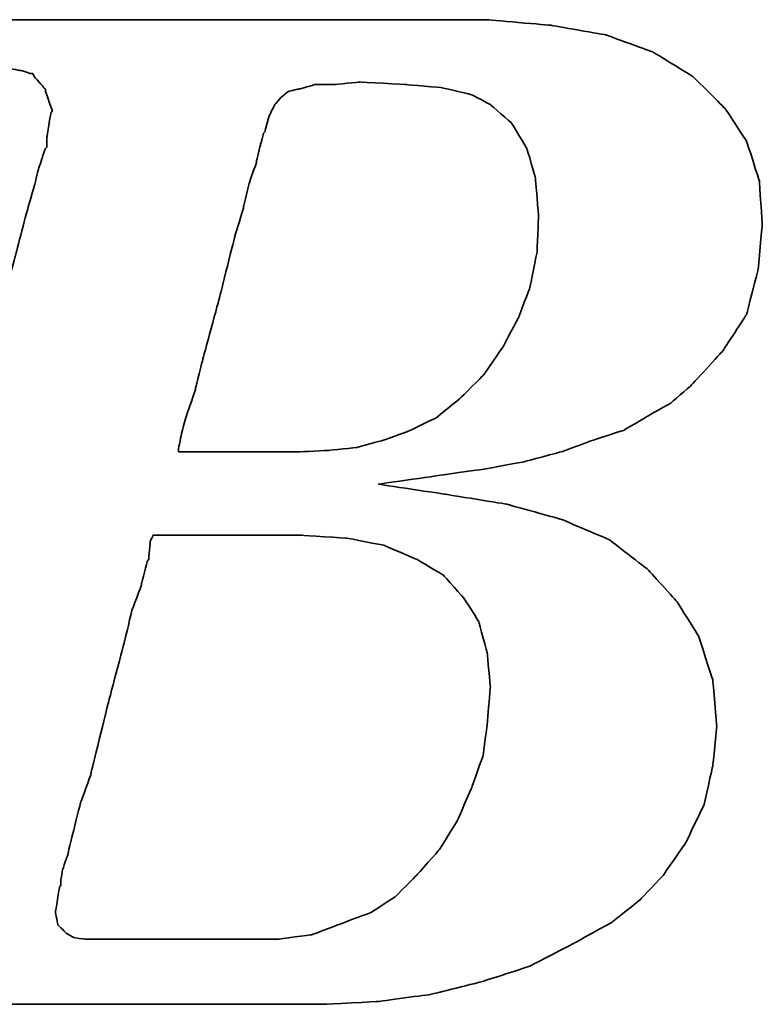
# Model space of a CAD drawing. Header units: millimetres. Extents: x -1108 to 3135, y -1596 to 860.
# Tile 575 of 649: x 932.71 to 936.23, y -218.23 to -213.56. Entities that reach past the tile are written whole.
import ezdxf

# ---------------------------------------------------------------- set-up
doc = ezdxf.new("R2010")
doc.units = ezdxf.units.MM
doc.layers.add('DIM', color=4, linetype='CONTINUOUS')
doc.layers.add('layer 1', color=7, linetype='CONTINUOUS')

# ---------------------------------------------------------------- blocks, each defined once
blk = doc.blocks.new('TBI MOTION logo(完整正式版)')
at = {"layer": 'layer 1', "color": 22, "lineweight": 35}
for points, knots in [([(-64.65375, -6.86375), (-64.65375, -6.86375), (-64.84375, -7.29625), (-64.84375, -7.29625), (-64.84375, -7.29625), (-64.84375, -7.29625), (-64.86875, -7.34375), (-64.86875, -7.34375), (-64.86875, -7.34375), (-64.86875, -7.34375), (-64.86875, -7.36875), (-64.86875, -7.36875), (-64.86875, -7.36875), (-64.86875, -7.36875), (-65.15375, -7.65375), (-65.15375, -7.65375), (-65.15375, -7.65375), (-65.15375, -7.65375), (-65.17875, -7.65375), (-65.17875, -7.65375), (-65.17875, -7.65375), (-65.17875, -7.65375), (-65.20375, -7.67875), (-65.20375, -7.67875), (-65.20375, -7.67875), (-65.20375, -7.67875), (-65.58875, -7.87125), (-65.58875, -7.87125), (-65.58875, -7.87125), (-65.58875, -7.87125), (-65.63375, -7.87125), (-65.63375, -7.87125), (-65.63375, -7.87125), (-65.63375, -7.87125), (-65.65875, -7.89375), (-65.65875, -7.89375), (-65.65875, -7.89375), (-65.65875, -7.89375), (-66.09375, -7.94375), (-66.09375, -7.94375), (-66.09375, -7.94375), (-66.09375, -7.94375), (-66.11375, -7.94375), (-66.11375, -7.94375), (-66.11375, -7.94375), (-66.11375, -7.94375), (-66.16375, -7.94375), (-66.16375, -7.94375), (-66.16375, -7.94375), (-66.16375, -7.94375), (-66.30875, -7.94375), (-66.30875, -7.94375), (-66.30875, -7.94375), (-66.30875, -7.94375), (-66.69375, -7.94375), (-66.69375, -7.94375), (-66.69375, -7.94375), (-66.69375, -7.94375), (-67.07375, -7.94375), (-67.07375, -7.94375), (-67.07375, -7.94375), (-67.07375, -7.94375), (-67.12375, -7.94375), (-67.12375, -7.94375), (-67.12375, -7.94375), (-67.12375, -7.94375), (-67.12375, -7.96625), (-67.12375, -7.96625), (-67.12375, -7.96625), (-67.12375, -7.96625), (-67.14875, -7.99125), (-67.14875, -7.99125), (-67.14875, -7.99125), (-67.14875, -7.99125), (-67.24375, -8.34875), (-67.24375, -8.34875), (-67.24375, -8.34875), (-67.24375, -8.34875), (-67.31375, -8.68625), (-67.31375, -8.68625), (-67.31375, -8.68625), (-67.31375, -8.68625), (-67.26875, -8.68625), (-67.26875, -8.68625), (-67.26875, -8.68625), (-67.26875, -8.68625), (-67.07375, -8.68625), (-67.07375, -8.68625), (-67.07375, -8.68625), (-67.07375, -8.68625), (-66.54875, -8.68625), (-66.54875, -8.68625), (-66.54875, -8.68625), (-66.54875, -8.68625), (-65.82625, -8.68625), (-65.82625, -8.68625), (-65.82625, -8.68625), (-65.82625, -8.68625), (-65.01375, -8.68625), (-65.01375, -8.68625), (-65.01375, -8.68625), (-65.01375, -8.68625), (-64.05375, -8.68625), (-64.05375, -8.68625), (-64.05375, -8.68625), (-64.05375, -8.68625), (-62.08375, -8.68625), (-62.08375, -8.68625), (-62.08375, -8.68625), (-62.08375, -8.68625), (-60.06875, -8.68625), (-60.06875, -8.68625), (-60.06875, -8.68625), (-60.06875, -8.68625), (-59.10875, -8.68625), (-59.10875, -8.68625), (-59.10875, -8.68625), (-59.10875, -8.68625), (-58.29375, -8.68625), (-58.29375, -8.68625), (-58.29375, -8.68625), (-58.29375, -8.68625), (-57.57375, -8.68625), (-57.57375, -8.68625), (-57.57375, -8.68625), (-57.57375, -8.68625), (-57.04875, -8.68625), (-57.04875, -8.68625), (-57.04875, -8.68625), (-57.04875, -8.68625), (-56.85375, -8.68625), (-56.85375, -8.68625), (-56.85375, -8.68625), (-56.85375, -8.68625), (-56.70875, -8.68625), (-56.70875, -8.68625), (-56.70875, -8.68625), (-56.70875, -8.68625), (-56.61375, -8.68625), (-56.61375, -8.68625), (-56.61375, -8.68625), (-56.61375, -8.68625), (-56.56875, -8.68625), (-56.56875, -8.68625), (-56.56875, -8.68625), (-56.56875, -8.68625), (-55.65375, -8.63875), (-55.65375, -8.63875), (-55.65375, -8.63875), (-55.65375, -8.63875), (-54.76875, -8.51875), (-54.76875, -8.51875), (-54.76875, -8.51875), (-54.76875, -8.51875), (-53.90375, -8.30375), (-53.90375, -8.30375), (-53.90375, -8.30375), (-53.90375, -8.30375), (-53.08875, -8.03875), (-53.08875, -8.03875), (-53.08875, -8.03875), (-53.08875, -8.03875), (-52.34375, -7.65375), (-52.34375, -7.65375), (-52.34375, -7.65375), (-52.34375, -7.65375), (-51.69875, -7.29625), (-51.69875, -7.29625), (-51.69875, -7.29625), (-51.69875, -7.29625), (-51.21875, -6.91125), (-51.21875, -6.91125), (-51.21875, -6.91125), (-51.21875, -6.91125), (-50.83375, -6.50375), (-50.83375, -6.50375), (-50.83375, -6.50375), (-50.83375, -6.50375), (-50.44875, -5.94875), (-50.44875, -5.94875), (-50.44875, -5.94875), (-50.44875, -5.94875), (-50.13875, -5.30375), (-50.13875, -5.30375), (-50.13875, -5.30375), (-50.13875, -5.30375), (-49.99375, -4.65375), (-49.99375, -4.65375), (-49.99375, -4.65375), (-49.99375, -4.65375), (-49.92375, -3.98375), (-49.92375, -3.98375), (-49.92375, -3.98375), (-49.92375, -3.98375), (-49.99375, -3.19374), (-49.99375, -3.19374), (-49.99375, -3.19374), (-49.99375, -3.19374), (-50.23374, -2.44874), (-50.23374, -2.44874), (-50.23374, -2.44874), (-50.23374, -2.44874), (-50.59375, -1.87374), (-50.59375, -1.87374), (-50.59375, -1.87374), (-50.59375, -1.87374), (-51.09875, -1.31874), (-51.09875, -1.31874), (-51.09875, -1.31874), (-51.09875, -1.31874), (-51.74375, -0.81875), (-51.74375, -0.81875), (-51.74375, -0.81875), (-51.74375, -0.81875), (-52.53875, -0.48125), (-52.53875, -0.48125), (-52.53875, -0.48125), (-52.53875, -0.48125), (-53.47375, -0.21875), (-53.47375, -0.21875), (-53.47375, -0.21875), (-53.47375, -0.21875), (-54.52875, -0.04874), (-54.52875, -0.04874), (-54.52875, -0.04874), (-54.52875, -0.04874), (-55.65375, 0.12125), (-55.65375, 0.12125), (-55.65375, 0.12125), (-55.65375, 0.12125), (-54.50375, 0.28624), (-54.50375, 0.28624), (-54.50375, 0.28624), (-54.50375, 0.28624), (-53.83375, 0.38124), (-53.83375, 0.38124), (-53.83375, 0.38124), (-53.83375, 0.38124), (-53.18375, 0.50125), (-53.18375, 0.50125), (-53.18375, 0.50125), (-53.18375, 0.50125), (-52.55875, 0.66874), (-52.55875, 0.66874), (-52.55875, 0.66874), (-52.55875, 0.66874), (-52.03375, 0.86124), (-52.03375, 0.86124), (-52.03375, 0.86124), (-52.03375, 0.86124), (-51.50374, 1.03124), (-51.50374, 1.03124), (-51.50374, 1.03124), (-51.50374, 1.03124), (-51.09875, 1.27125), (-51.09875, 1.27125), (-51.09875, 1.27125), (-51.09875, 1.27125), (-50.71375, 1.48624), (-50.71375, 1.48624), (-50.71375, 1.48624), (-50.71375, 1.48624), (-50.37625, 1.77625), (-50.37625, 1.77625), (-50.37625, 1.77625), (-50.37625, 1.77625), (-49.82375, 2.37625), (-49.82375, 2.37625), (-49.82375, 2.37625), (-49.82375, 2.37625), (-49.41875, 2.99625), (-49.41875, 2.99625), (-49.41875, 2.99625), (-49.41875, 2.99625), (-49.22375, 3.76625), (-49.22375, 3.76625), (-49.22375, 3.76625), (-49.22375, 3.76625), (-49.15375, 4.50874), (-49.15375, 4.50874), (-49.15375, 4.50874), (-49.15375, 4.50874), (-49.20375, 5.25125), (-49.20375, 5.25125), (-49.20375, 5.25125), (-49.20375, 5.25125), (-49.41875, 5.92625), (-49.41875, 5.92625), (-49.41875, 5.92625), (-49.41875, 5.92625), (-49.77875, 6.47625), (-49.77875, 6.47625), (-49.77875, 6.47625), (-49.77875, 6.47625), (-50.33125, 7.02624), (-50.33125, 7.02624), (-50.33125, 7.02624), (-50.33125, 7.02624), (-51.00125, 7.43625), (-51.00125, 7.43625), (-51.00125, 7.43625), (-51.00125, 7.43625), (-51.79375, 7.72625), (-51.79375, 7.72625), (-51.79375, 7.72625), (-51.79375, 7.72625), (-52.72875, 7.89124), (-52.72875, 7.89124), (-52.72875, 7.89124), (-52.72875, 7.89124), (-53.83375, 7.98625), (-53.83375, 7.98625), (-53.83375, 7.98625), (-53.83375, 7.98625), (-53.92875, 7.98625), (-53.92875, 7.98625), (-53.92875, 7.98625), (-53.92875, 7.98625), (-54.26375, 7.98625), (-54.26375, 7.98625), (-54.26375, 7.98625), (-54.26375, 7.98625), (-54.74375, 7.98625), (-54.74375, 7.98625), (-54.74375, 7.98625), (-54.74375, 7.98625), (-55.36875, 7.98625), (-55.36875, 7.98625), (-55.36875, 7.98625), (-55.36875, 7.98625), (-56.13375, 7.98625), (-56.13375, 7.98625), (-56.13375, 7.98625), (-56.13375, 7.98625), (-56.94875, 7.98625), (-56.94875, 7.98625), (-56.94875, 7.98625), (-56.94875, 7.98625), (-58.77625, 7.98625), (-58.77625, 7.98625), (-58.77625, 7.98625), (-58.77625, 7.98625), (-60.59875, 7.98625), (-60.59875, 7.98625), (-60.59875, 7.98625), (-60.59875, 7.98625), (-61.41375, 7.98625), (-61.41375, 7.98625), (-61.41375, 7.98625), (-61.41375, 7.98625), (-62.17875, 7.98625), (-62.17875, 7.98625), (-62.17875, 7.98625), (-62.17875, 7.98625), (-62.80375, 7.98625), (-62.80375, 7.98625), (-62.80375, 7.98625), (-62.80375, 7.98625), (-63.30625, 7.98625), (-63.30625, 7.98625), (-63.30625, 7.98625), (-63.30625, 7.98625), (-63.57375, 7.98625), (-63.57375, 7.98625), (-63.57375, 7.98625), (-63.57375, 7.98625), (-63.57375, 7.96375), (-63.57375, 7.96375), (-63.57375, 7.96375), (-63.57375, 7.96375), (-63.59875, 7.94125), (-63.59875, 7.94125), (-63.59875, 7.94125), (-63.59875, 7.94125), (-63.69375, 7.55625), (-63.69375, 7.55625), (-63.69375, 7.55625), (-63.69375, 7.55625), (-63.76375, 7.24624), (-63.76375, 7.24624), (-63.76375, 7.24624), (-63.76375, 7.24624), (-63.23875, 7.24624), (-63.23875, 7.24624), (-63.23875, 7.24624), (-63.23875, 7.24624), (-62.75875, 7.24624), (-62.75875, 7.24624), (-62.75875, 7.24624), (-62.75875, 7.24624), (-62.61125, 7.24624), (-62.61125, 7.24624), (-62.61125, 7.24624), (-62.61125, 7.24624), (-62.56625, 7.24624), (-62.56625, 7.24624), (-62.56625, 7.24624), (-62.56625, 7.24624), (-62.22875, 7.24624), (-62.22875, 7.24624), (-62.22875, 7.24624), (-62.22875, 7.24624), (-62.20375, 7.24624), (-62.20375, 7.24624), (-62.20375, 7.24624), (-62.20375, 7.24624), (-62.17875, 7.21875), (-62.17875, 7.21875), (-62.17875, 7.21875), (-62.17875, 7.21875), (-61.96375, 7.17125), (-61.96375, 7.17125), (-61.96375, 7.17125), (-61.96375, 7.17125), (-61.72375, 7.12624), (-61.72375, 7.12624), (-61.72375, 7.12624), (-61.72375, 7.12624), (-61.70375, 7.12624), (-61.70375, 7.12624), (-61.70375, 7.12624), (-61.70375, 7.12624), (-61.55875, 7.07624), (-61.55875, 7.07624), (-61.55875, 7.07624), (-61.55875, 7.07624), (-61.50875, 7.07624), (-61.50875, 7.07624), (-61.50875, 7.07624), (-61.50875, 7.07624), (-61.48375, 7.02624), (-61.48375, 7.02624), (-61.48375, 7.02624), (-61.48375, 7.02624), (-61.31875, 6.83375), (-61.31875, 6.83375), (-61.31875, 6.83375), (-61.31875, 6.83375), (-61.29375, 6.81125), (-61.29375, 6.81125), (-61.29375, 6.81125), (-61.29375, 6.81125), (-61.29375, 6.78625), (-61.29375, 6.78625), (-61.29375, 6.78625), (-61.29375, 6.78625), (-61.19875, 6.50124), (-61.19875, 6.50124), (-61.19875, 6.50124), (-61.19875, 6.50124), (-61.17375, 6.45124), (-61.17375, 6.45124), (-61.17375, 6.45124), (-61.17375, 6.45124), (-61.19875, 6.40625), (-61.19875, 6.40625), (-61.19875, 6.40625), (-61.19875, 6.40625), (-61.26875, 5.99624), (-61.26875, 5.99624), (-61.26875, 5.99624), (-61.26875, 5.99624), (-61.26875, 5.85125), (-61.26875, 5.85125), (-61.26875, 5.85125), (-61.26875, 5.85125), (-61.26875, 5.82625), (-61.26875, 5.82625), (-61.26875, 5.82625), (-61.26875, 5.82625), (-61.29375, 5.80625), (-61.29375, 5.80625), (-61.29375, 5.80625), (-61.29375, 5.80625), (-61.34125, 5.66125), (-61.34125, 5.66125), (-61.34125, 5.66125), (-61.34125, 5.66125), (-61.41375, 5.44625), (-61.41375, 5.44625), (-61.41375, 5.44625), (-61.41375, 5.44625), (-61.48375, 5.15625), (-61.48375, 5.15625), (-61.48375, 5.15625), (-61.48375, 5.15625), (-61.58375, 4.82124), (-61.58375, 4.82124), (-61.58375, 4.82124), (-61.58375, 4.82124), (-61.79875, 4.00375), (-61.79875, 4.00375), (-61.79875, 4.00375), (-61.79875, 4.00375), (-62.05875, 2.99625), (-62.05875, 2.99625), (-62.05875, 2.99625), (-62.05875, 2.99625), (-62.34875, 1.91625), (-62.34875, 1.91625), (-62.34875, 1.91625), (-62.34875, 1.91625), (-62.97375, -0.41124), (-62.97375, -0.41124), (-62.97375, -0.41124), (-62.97375, -0.41124), (-63.59875, -2.75875), (-63.59875, -2.75875), (-63.59875, -2.75875), (-63.59875, -2.75875), (-63.88375, -3.86374), (-63.88375, -3.86374), (-63.88375, -3.86374), (-63.88375, -3.86374), (-64.14875, -4.82374), (-64.14875, -4.82374), (-64.14875, -4.82374), (-64.14875, -4.82374), (-64.36375, -5.64125), (-64.36375, -5.64125), (-64.36375, -5.64125), (-64.36375, -5.64125), (-64.43625, -5.97625), (-64.43625, -5.97625), (-64.43625, -5.97625), (-64.43625, -5.97625), (-64.50875, -6.28625), (-64.50875, -6.28625), (-64.50875, -6.28625), (-64.50875, -6.28625), (-64.50875, -6.30875), (-64.50875, -6.30875), (-64.50875, -6.30875), (-64.50875, -6.30875), (-64.57875, -6.50375), (-64.57875, -6.50375), (-64.57875, -6.50375), (-64.57875, -6.50375), (-64.62875, -6.69625), (-64.62875, -6.69625), (-64.62875, -6.69625), (-64.62875, -6.69625), (-64.62875, -6.76875), (-64.62875, -6.76875), (-64.62875, -6.76875), (-64.62875, -6.76875), (-64.62875, -6.81375), (-64.62875, -6.81375), (-64.62875, -6.81375), (-64.62875, -6.81375), (-64.62875, -6.83875), (-64.62875, -6.83875), (-64.62875, -6.83875), (-64.62875, -6.83875), (-64.65375, -6.86375), (-64.65375, -6.86375)], [0, 0, 0, 0, 0.00719424, 0.00719424, 0.00719424, 0.00719425, 0.01438849, 0.01438849, 0.01438849, 0.0143885, 0.02158273, 0.02158273, 0.02158273, 0.02158274, 0.02877698, 0.02877698, 0.02877698, 0.02877699, 0.03597122, 0.03597122, 0.03597122, 0.03597123, 0.04316547, 0.04316547, 0.04316547, 0.04316548, 0.05035971, 0.05035971, 0.05035971, 0.05035972, 0.05755396, 0.05755396, 0.05755396, 0.05755397, 0.0647482, 0.0647482, 0.0647482, 0.06474821, 0.07194245, 0.07194245, 0.07194245, 0.07194246, 0.07913669, 0.07913669, 0.07913669, 0.0791367, 0.08633094, 0.08633094, 0.08633094, 0.08633095, 0.09352518, 0.09352518, 0.09352518, 0.09352519, 0.10071942, 0.10071942, 0.10071942, 0.10071943, 0.10791367, 0.10791367, 0.10791367, 0.10791368, 0.11510791, 0.11510791, 0.11510791, 0.11510792, 0.12230216, 0.12230216, 0.12230216, 0.12230217, 0.1294964, 0.1294964, 0.1294964, 0.12949641, 0.13669065, 0.13669065, 0.13669065, 0.13669066, 0.14388489, 0.14388489, 0.14388489, 0.1438849, 0.15107914, 0.15107914, 0.15107914, 0.15107915, 0.15827338, 0.15827338, 0.15827338, 0.15827339, 0.16546763, 0.16546763, 0.16546763, 0.16546764, 0.17266187, 0.17266187, 0.17266187, 0.17266188, 0.17985612, 0.17985612, 0.17985612, 0.17985613, 0.18705036, 0.18705036, 0.18705036, 0.18705037, 0.1942446, 0.1942446, 0.1942446, 0.19424461, 0.20143885, 0.20143885, 0.20143885, 0.20143886, 0.20863309, 0.20863309, 0.20863309, 0.2086331, 0.21582734, 0.21582734, 0.21582734, 0.21582735, 0.22302158, 0.22302158, 0.22302158, 0.22302159, 0.23021583, 0.23021583, 0.23021583, 0.23021584, 0.23741007, 0.23741007, 0.23741007, 0.23741008, 0.24460432, 0.24460432, 0.24460432, 0.24460433, 0.25179856, 0.25179856, 0.25179856, 0.25179857, 0.25899281, 0.25899281, 0.25899281, 0.25899282, 0.26618705, 0.26618705, 0.26618705, 0.26618706, 0.27338129, 0.27338129, 0.27338129, 0.2733813, 0.28057554, 0.28057554, 0.28057554, 0.28057555, 0.28776978, 0.28776978, 0.28776978, 0.28776979, 0.29496403, 0.29496403, 0.29496403, 0.29496404, 0.30215827, 0.30215827, 0.30215827, 0.30215828, 0.30935252, 0.30935252, 0.30935252, 0.30935253, 0.31654676, 0.31654676, 0.31654676, 0.31654677, 0.32374101, 0.32374101, 0.32374101, 0.32374102, 0.33093525, 0.33093525, 0.33093525, 0.33093526, 0.3381295, 0.3381295, 0.3381295, 0.33812951, 0.34532374, 0.34532374, 0.34532374, 0.34532375, 0.35251799, 0.35251799, 0.35251799, 0.352518, 0.35971223, 0.35971223, 0.35971223, 0.35971224, 0.36690647, 0.36690647, 0.36690647, 0.36690648, 0.37410072, 0.37410072, 0.37410072, 0.37410073, 0.38129496, 0.38129496, 0.38129496, 0.38129497, 0.38848921, 0.38848921, 0.38848921, 0.38848922, 0.39568345, 0.39568345, 0.39568345, 0.39568346, 0.4028777, 0.4028777, 0.4028777, 0.40287771, 0.41007194, 0.41007194, 0.41007194, 0.41007195, 0.41726619, 0.41726619, 0.41726619, 0.4172662, 0.42446043, 0.42446043, 0.42446043, 0.42446044, 0.43165468, 0.43165468, 0.43165468, 0.43165469, 0.43884892, 0.43884892, 0.43884892, 0.43884893, 0.44604317, 0.44604317, 0.44604317, 0.44604318, 0.45323741, 0.45323741, 0.45323741, 0.45323742, 0.46043165, 0.46043165, 0.46043165, 0.46043166, 0.4676259, 0.4676259, 0.4676259, 0.46762591, 0.47482014, 0.47482014, 0.47482014, 0.47482015, 0.48201439, 0.48201439, 0.48201439, 0.4820144, 0.48920863, 0.48920863, 0.48920863, 0.48920864, 0.49640288, 0.49640288, 0.49640288, 0.49640289, 0.50359712, 0.50359712, 0.50359712, 0.50359713, 0.51079137, 0.51079137, 0.51079137, 0.51079138, 0.51798561, 0.51798561, 0.51798561, 0.51798562, 0.52517986, 0.52517986, 0.52517986, 0.52517987, 0.5323741, 0.5323741, 0.5323741, 0.53237411, 0.53956835, 0.53956835, 0.53956835, 0.53956836, 0.54676259, 0.54676259, 0.54676259, 0.5467626, 0.55395683, 0.55395683, 0.55395683, 0.55395684, 0.56115108, 0.56115108, 0.56115108, 0.56115109, 0.56834532, 0.56834532, 0.56834532, 0.56834533, 0.57553957, 0.57553957, 0.57553957, 0.57553958, 0.58273381, 0.58273381, 0.58273381, 0.58273382, 0.58992806, 0.58992806, 0.58992806, 0.58992807, 0.5971223, 0.5971223, 0.5971223, 0.59712231, 0.60431655, 0.60431655, 0.60431655, 0.60431656, 0.61151079, 0.61151079, 0.61151079, 0.6115108, 0.61870504, 0.61870504, 0.61870504, 0.61870505, 0.62589928, 0.62589928, 0.62589928, 0.62589929, 0.63309353, 0.63309353, 0.63309353, 0.63309354, 0.64028777, 0.64028777, 0.64028777, 0.64028778, 0.64748201, 0.64748201, 0.64748201, 0.64748202, 0.65467626, 0.65467626, 0.65467626, 0.65467627, 0.6618705, 0.6618705, 0.6618705, 0.66187051, 0.66906475, 0.66906475, 0.66906475, 0.66906476, 0.67625899, 0.67625899, 0.67625899, 0.676259, 0.68345324, 0.68345324, 0.68345324, 0.68345325, 0.69064748, 0.69064748, 0.69064748, 0.69064749, 0.69784173, 0.69784173, 0.69784173, 0.69784174, 0.70503597, 0.70503597, 0.70503597, 0.70503598, 0.71223022, 0.71223022, 0.71223022, 0.71223023, 0.71942446, 0.71942446, 0.71942446, 0.71942447, 0.72661871, 0.72661871, 0.72661871, 0.72661872, 0.73381295, 0.73381295, 0.73381295, 0.73381296, 0.74100719, 0.74100719, 0.74100719, 0.7410072, 0.74820144, 0.74820144, 0.74820144, 0.74820145, 0.75539568, 0.75539568, 0.75539568, 0.75539569, 0.76258993, 0.76258993, 0.76258993, 0.76258994, 0.76978417, 0.76978417, 0.76978417, 0.76978418, 0.77697842, 0.77697842, 0.77697842, 0.77697843, 0.78417266, 0.78417266, 0.78417266, 0.78417267, 0.79136691, 0.79136691, 0.79136691, 0.79136692, 0.79856115, 0.79856115, 0.79856115, 0.79856116, 0.8057554, 0.8057554, 0.8057554, 0.80575541, 0.81294964, 0.81294964, 0.81294964, 0.81294965, 0.82014388, 0.82014388, 0.82014388, 0.82014389, 0.82733813, 0.82733813, 0.82733813, 0.82733814, 0.83453237, 0.83453237, 0.83453237, 0.83453238, 0.84172662, 0.84172662, 0.84172662, 0.84172663, 0.84892086, 0.84892086, 0.84892086, 0.84892087, 0.85611511, 0.85611511, 0.85611511, 0.85611512, 0.86330935, 0.86330935, 0.86330935, 0.86330936, 0.8705036, 0.8705036, 0.8705036, 0.87050361, 0.87769784, 0.87769784, 0.87769784, 0.87769785, 0.88489209, 0.88489209, 0.88489209, 0.8848921, 0.89208633, 0.89208633, 0.89208633, 0.89208634, 0.89928058, 0.89928058, 0.89928058, 0.89928059, 0.90647482, 0.90647482, 0.90647482, 0.90647483, 0.91366906, 0.91366906, 0.91366906, 0.91366907, 0.92086331, 0.92086331, 0.92086331, 0.92086332, 0.92805755, 0.92805755, 0.92805755, 0.92805756, 0.9352518, 0.9352518, 0.9352518, 0.93525181, 0.94244604, 0.94244604, 0.94244604, 0.94244605, 0.94964029, 0.94964029, 0.94964029, 0.9496403, 0.95683453, 0.95683453, 0.95683453, 0.95683454, 0.96402878, 0.96402878, 0.96402878, 0.96402879, 0.97122302, 0.97122302, 0.97122302, 0.97122303, 0.97841727, 0.97841727, 0.97841727, 0.97841728, 0.98561151, 0.98561151, 0.98561151, 0.98561152, 0.99280576, 0.99280576, 0.99280576, 0.99280577, 1, 1, 1, 1]), ([(-57.50375, 6.35625), (-57.50375, 6.35625), (-57.57375, 6.11625), (-57.57375, 6.11625), (-57.57375, 6.11625), (-57.57375, 6.11625), (-57.57375, 6.09125), (-57.57375, 6.09125), (-57.57375, 6.09125), (-57.57375, 6.09125), (-57.59875, 6.06625), (-57.59875, 6.06625), (-57.59875, 6.06625), (-57.59875, 6.06625), (-57.64875, 5.87625), (-57.64875, 5.87625), (-57.64875, 5.87625), (-57.64875, 5.87625), (-57.71875, 5.58875), (-57.71875, 5.58875), (-57.71875, 5.58875), (-57.71875, 5.58875), (-57.71875, 5.56625), (-57.71875, 5.56625), (-57.71875, 5.56625), (-57.71875, 5.56625), (-57.83875, 5.23125), (-57.83875, 5.23125), (-57.83875, 5.23125), (-57.83875, 5.23125), (-57.93625, 4.82124), (-57.93625, 4.82124), (-57.93625, 4.82124), (-57.93625, 4.82124), (-57.93625, 4.79624), (-57.93625, 4.79624), (-57.93625, 4.79624), (-57.93625, 4.79624), (-58.07875, 4.34125), (-58.07875, 4.34125), (-58.07875, 4.34125), (-58.07875, 4.34125), (-58.34375, 3.28625), (-58.34375, 3.28625), (-58.34375, 3.28625), (-58.34375, 3.28625), (-58.62875, 2.23124), (-58.62875, 2.23124), (-58.62875, 2.23124), (-58.62875, 2.23124), (-58.74875, 1.75125), (-58.74875, 1.75125), (-58.74875, 1.75125), (-58.74875, 1.75125), (-58.74875, 1.72625), (-58.74875, 1.72625), (-58.74875, 1.72625), (-58.74875, 1.72625), (-58.89375, 1.31625), (-58.89375, 1.31625), (-58.89375, 1.31625), (-58.89375, 1.31625), (-58.98875, 0.98124), (-58.98875, 0.98124), (-58.98875, 0.98124), (-58.98875, 0.98124), (-59.03875, 0.71625), (-59.03875, 0.71625), (-59.03875, 0.71625), (-59.03875, 0.71625), (-59.03875, 0.66874), (-59.03875, 0.66874), (-59.03875, 0.66874), (-59.03875, 0.66874), (-58.91875, 0.66874), (-58.91875, 0.66874), (-58.91875, 0.66874), (-58.91875, 0.66874), (-58.53375, 0.66874), (-58.53375, 0.66874), (-58.53375, 0.66874), (-58.53375, 0.66874), (-58.10375, 0.66874), (-58.10375, 0.66874), (-58.10375, 0.66874), (-58.10375, 0.66874), (-57.66875, 0.66874), (-57.66875, 0.66874), (-57.66875, 0.66874), (-57.66875, 0.66874), (-57.33375, 0.66874), (-57.33375, 0.66874), (-57.33375, 0.66874), (-57.33375, 0.66874), (-57.09375, 0.66874), (-57.09375, 0.66874), (-57.09375, 0.66874), (-57.09375, 0.66874), (-56.99875, 0.66874), (-56.99875, 0.66874), (-56.99875, 0.66874), (-56.99875, 0.66874), (-56.49375, 0.69374), (-56.49375, 0.69374), (-56.49375, 0.69374), (-56.49375, 0.69374), (-56.01375, 0.74374), (-56.01375, 0.74374), (-56.01375, 0.74374), (-56.01375, 0.74374), (-55.58375, 0.86124), (-55.58375, 0.86124), (-55.58375, 0.86124), (-55.58375, 0.86124), (-55.17375, 1.00624), (-55.17375, 1.00624), (-55.17375, 1.00624), (-55.17375, 1.00624), (-54.67375, 1.24625), (-54.67375, 1.24625), (-54.67375, 1.24625), (-54.67375, 1.24625), (-54.26375, 1.58124), (-54.26375, 1.58124), (-54.26375, 1.58124), (-54.26375, 1.58124), (-53.87875, 1.96374), (-53.87875, 1.96374), (-53.87875, 1.96374), (-53.87875, 1.96374), (-53.54375, 2.44625), (-53.54375, 2.44625), (-53.54375, 2.44625), (-53.54375, 2.44625), (-53.27875, 2.95125), (-53.27875, 2.95125), (-53.27875, 2.95125), (-53.27875, 2.95125), (-53.08875, 3.45124), (-53.08875, 3.45124), (-53.08875, 3.45124), (-53.08875, 3.45124), (-52.96875, 4.05124), (-52.96875, 4.05124), (-52.96875, 4.05124), (-52.96875, 4.05124), (-52.94375, 4.65125), (-52.94375, 4.65125), (-52.94375, 4.65125), (-52.94375, 4.65125), (-52.99375, 5.30125), (-52.99375, 5.30125), (-52.99375, 5.30125), (-52.99375, 5.30125), (-53.13875, 5.80625), (-53.13875, 5.80625), (-53.13875, 5.80625), (-53.13875, 5.80625), (-53.39875, 6.23625), (-53.39875, 6.23625), (-53.39875, 6.23625), (-53.39875, 6.23625), (-53.75875, 6.54875), (-53.75875, 6.54875), (-53.75875, 6.54875), (-53.75875, 6.54875), (-54.07375, 6.71625), (-54.07375, 6.71625), (-54.07375, 6.71625), (-54.07375, 6.71625), (-54.57375, 6.83375), (-54.57375, 6.83375), (-54.57375, 6.83375), (-54.57375, 6.83375), (-55.17375, 6.88625), (-55.17375, 6.88625), (-55.17375, 6.88625), (-55.17375, 6.88625), (-55.96875, 6.93125), (-55.96875, 6.93125), (-55.96875, 6.93125), (-55.96875, 6.93125), (-56.39875, 6.88625), (-56.39875, 6.88625), (-56.39875, 6.88625), (-56.39875, 6.88625), (-56.42125, 6.88625), (-56.42125, 6.88625), (-56.42125, 6.88625), (-56.42125, 6.88625), (-56.73375, 6.88625), (-56.73375, 6.88625), (-56.73375, 6.88625), (-56.73375, 6.88625), (-56.99875, 6.81125), (-56.99875, 6.81125), (-56.99875, 6.81125), (-56.99875, 6.81125), (-57.02375, 6.81125), (-57.02375, 6.81125), (-57.02375, 6.81125), (-57.02375, 6.81125), (-57.18875, 6.76625), (-57.18875, 6.76625), (-57.18875, 6.76625), (-57.18875, 6.76625), (-57.30875, 6.66625), (-57.30875, 6.66625), (-57.30875, 6.66625), (-57.30875, 6.66625), (-57.40875, 6.54875), (-57.40875, 6.54875), (-57.40875, 6.54875), (-57.40875, 6.54875), (-57.50375, 6.35625), (-57.50375, 6.35625)], [0, 0, 0, 0, 0.01851852, 0.01851852, 0.01851852, 0.01851853, 0.03703704, 0.03703704, 0.03703704, 0.03703705, 0.05555556, 0.05555556, 0.05555556, 0.05555557, 0.07407407, 0.07407407, 0.07407407, 0.07407408, 0.09259259, 0.09259259, 0.09259259, 0.0925926, 0.11111111, 0.11111111, 0.11111111, 0.11111112, 0.12962963, 0.12962963, 0.12962963, 0.12962964, 0.14814815, 0.14814815, 0.14814815, 0.14814816, 0.16666667, 0.16666667, 0.16666667, 0.16666668, 0.18518519, 0.18518519, 0.18518519, 0.1851852, 0.2037037, 0.2037037, 0.2037037, 0.20370371, 0.22222222, 0.22222222, 0.22222222, 0.22222223, 0.24074074, 0.24074074, 0.24074074, 0.24074075, 0.25925926, 0.25925926, 0.25925926, 0.25925927, 0.27777778, 0.27777778, 0.27777778, 0.27777779, 0.2962963, 0.2962963, 0.2962963, 0.29629631, 0.31481481, 0.31481481, 0.31481481, 0.31481482, 0.33333333, 0.33333333, 0.33333333, 0.33333334, 0.35185185, 0.35185185, 0.35185185, 0.35185186, 0.37037037, 0.37037037, 0.37037037, 0.37037038, 0.38888889, 0.38888889, 0.38888889, 0.3888889, 0.40740741, 0.40740741, 0.40740741, 0.40740742, 0.42592593, 0.42592593, 0.42592593, 0.42592594, 0.44444444, 0.44444444, 0.44444444, 0.44444445, 0.46296296, 0.46296296, 0.46296296, 0.46296297, 0.48148148, 0.48148148, 0.48148148, 0.48148149, 0.5, 0.5, 0.5, 0.50000001, 0.51851852, 0.51851852, 0.51851852, 0.51851853, 0.53703704, 0.53703704, 0.53703704, 0.53703705, 0.55555556, 0.55555556, 0.55555556, 0.55555557, 0.57407407, 0.57407407, 0.57407407, 0.57407408, 0.59259259, 0.59259259, 0.59259259, 0.5925926, 0.61111111, 0.61111111, 0.61111111, 0.61111112, 0.62962963, 0.62962963, 0.62962963, 0.62962964, 0.64814815, 0.64814815, 0.64814815, 0.64814816, 0.66666667, 0.66666667, 0.66666667, 0.66666668, 0.68518519, 0.68518519, 0.68518519, 0.6851852, 0.7037037, 0.7037037, 0.7037037, 0.70370371, 0.72222222, 0.72222222, 0.72222222, 0.72222223, 0.74074074, 0.74074074, 0.74074074, 0.74074075, 0.75925926, 0.75925926, 0.75925926, 0.75925927, 0.77777778, 0.77777778, 0.77777778, 0.77777779, 0.7962963, 0.7962963, 0.7962963, 0.79629631, 0.81481481, 0.81481481, 0.81481481, 0.81481482, 0.83333333, 0.83333333, 0.83333333, 0.83333334, 0.85185185, 0.85185185, 0.85185185, 0.85185186, 0.87037037, 0.87037037, 0.87037037, 0.87037038, 0.88888889, 0.88888889, 0.88888889, 0.8888889, 0.90740741, 0.90740741, 0.90740741, 0.90740742, 0.92592593, 0.92592593, 0.92592593, 0.92592594, 0.94444444, 0.94444444, 0.94444444, 0.94444445, 0.96296296, 0.96296296, 0.96296296, 0.96296297, 0.98148148, 0.98148148, 0.98148148, 0.98148149, 1, 1, 1, 1]), ([(-61.03125, -6.57375), (-61.03125, -6.57375), (-61.03125, -6.67125), (-61.03125, -6.67125), (-61.03125, -6.67125), (-61.03125, -6.67125), (-61.05375, -6.69625), (-61.05375, -6.69625), (-61.05375, -6.69625), (-61.05375, -6.69625), (-61.12375, -7.12875), (-61.12375, -7.12875), (-61.12375, -7.12875), (-61.12375, -7.12875), (-61.07875, -7.34375), (-61.07875, -7.34375), (-61.07875, -7.34375), (-61.07875, -7.34375), (-60.93375, -7.48875), (-60.93375, -7.48875), (-60.93375, -7.48875), (-60.93375, -7.48875), (-60.81375, -7.55625), (-60.81375, -7.55625), (-60.81375, -7.55625), (-60.81375, -7.55625), (-60.62375, -7.58375), (-60.62375, -7.58375), (-60.62375, -7.58375), (-60.62375, -7.58375), (-60.30875, -7.58375), (-60.30875, -7.58375), (-60.30875, -7.58375), (-60.30875, -7.58375), (-59.97375, -7.58375), (-59.97375, -7.58375), (-59.97375, -7.58375), (-59.97375, -7.58375), (-59.87875, -7.58375), (-59.87875, -7.58375), (-59.87875, -7.58375), (-59.87875, -7.58375), (-59.63625, -7.58375), (-59.63625, -7.58375), (-59.63625, -7.58375), (-59.63625, -7.58375), (-58.96875, -7.58375), (-58.96875, -7.58375), (-58.96875, -7.58375), (-58.96875, -7.58375), (-58.29375, -7.58375), (-58.29375, -7.58375), (-58.29375, -7.58375), (-58.29375, -7.58375), (-58.05375, -7.58375), (-58.05375, -7.58375), (-58.05375, -7.58375), (-58.05375, -7.58375), (-57.98375, -7.58375), (-57.98375, -7.58375), (-57.98375, -7.58375), (-57.98375, -7.58375), (-57.35875, -7.58375), (-57.35875, -7.58375), (-57.35875, -7.58375), (-57.35875, -7.58375), (-56.78375, -7.50875), (-56.78375, -7.50875), (-56.78375, -7.50875), (-56.78375, -7.50875), (-56.27875, -7.31875), (-56.27875, -7.31875), (-56.27875, -7.31875), (-56.27875, -7.31875), (-55.77375, -7.12875), (-55.77375, -7.12875), (-55.77375, -7.12875), (-55.77375, -7.12875), (-55.36875, -6.86375), (-55.36875, -6.86375), (-55.36875, -6.86375), (-55.36875, -6.86375), (-55.00875, -6.50375), (-55.00875, -6.50375), (-55.00875, -6.50375), (-55.00875, -6.50375), (-54.62375, -6.06875), (-54.62375, -6.06875), (-54.62375, -6.06875), (-54.62375, -6.06875), (-54.31375, -5.56875), (-54.31375, -5.56875), (-54.31375, -5.56875), (-54.31375, -5.56875), (-54.07375, -5.01625), (-54.07375, -5.01625), (-54.07375, -5.01625), (-54.07375, -5.01625), (-53.87875, -4.46374), (-53.87875, -4.46374), (-53.87875, -4.46374), (-53.87875, -4.46374), (-53.80875, -3.91375), (-53.80875, -3.91375), (-53.80875, -3.91375), (-53.80875, -3.91375), (-53.75875, -3.31375), (-53.75875, -3.31375), (-53.75875, -3.31375), (-53.75875, -3.31375), (-53.80875, -2.75875), (-53.80875, -2.75875), (-53.80875, -2.75875), (-53.80875, -2.75875), (-53.95375, -2.20875), (-53.95375, -2.20875), (-53.95375, -2.20875), (-53.95375, -2.20875), (-54.19375, -1.82625), (-54.19375, -1.82625), (-54.19375, -1.82625), (-54.19375, -1.82625), (-54.55375, -1.41875), (-54.55375, -1.41875), (-54.55375, -1.41875), (-54.55375, -1.41875), (-55.00875, -1.15125), (-55.00875, -1.15125), (-55.00875, -1.15125), (-55.00875, -1.15125), (-55.56125, -0.91375), (-55.56125, -0.91375), (-55.56125, -0.91375), (-55.56125, -0.91375), (-56.18125, -0.79375), (-56.18125, -0.79375), (-56.18125, -0.79375), (-56.18125, -0.79375), (-56.94875, -0.74374), (-56.94875, -0.74374), (-56.94875, -0.74374), (-56.94875, -0.74374), (-56.99875, -0.74374), (-56.99875, -0.74374), (-56.99875, -0.74374), (-56.99875, -0.74374), (-57.09375, -0.74374), (-57.09375, -0.74374), (-57.09375, -0.74374), (-57.09375, -0.74374), (-57.38375, -0.74374), (-57.38375, -0.74374), (-57.38375, -0.74374), (-57.38375, -0.74374), (-57.76875, -0.74374), (-57.76875, -0.74374), (-57.76875, -0.74374), (-57.76875, -0.74374), (-58.24625, -0.74374), (-58.24625, -0.74374), (-58.24625, -0.74374), (-58.24625, -0.74374), (-58.72875, -0.74374), (-58.72875, -0.74374), (-58.72875, -0.74374), (-58.72875, -0.74374), (-59.20875, -0.74374), (-59.20875, -0.74374), (-59.20875, -0.74374), (-59.20875, -0.74374), (-59.46875, -0.74374), (-59.46875, -0.74374), (-59.46875, -0.74374), (-59.46875, -0.74374), (-59.51625, -0.83875), (-59.51625, -0.83875), (-59.51625, -0.83875), (-59.51625, -0.83875), (-59.54375, -1.15125), (-59.54375, -1.15125), (-59.54375, -1.15125), (-59.54375, -1.15125), (-59.56375, -1.17874), (-59.56375, -1.17874), (-59.56375, -1.17874), (-59.56375, -1.17874), (-59.66375, -1.55875), (-59.66375, -1.55875), (-59.66375, -1.55875), (-59.66375, -1.55875), (-59.66375, -1.58375), (-59.66375, -1.58375), (-59.66375, -1.58375), (-59.66375, -1.58375), (-59.82875, -2.01874), (-59.82875, -2.01874), (-59.82875, -2.01874), (-59.82875, -2.01874), (-59.94875, -2.52125), (-59.94875, -2.52125), (-59.94875, -2.52125), (-59.94875, -2.52125), (-60.23875, -3.62375), (-60.23875, -3.62375), (-60.23875, -3.62375), (-60.23875, -3.62375), (-60.52375, -4.77624), (-60.52375, -4.77624), (-60.52375, -4.77624), (-60.52375, -4.77624), (-60.52375, -4.79874), (-60.52375, -4.79874), (-60.52375, -4.79874), (-60.52375, -4.79874), (-60.69125, -5.25375), (-60.69125, -5.25375), (-60.69125, -5.25375), (-60.69125, -5.25375), (-60.81375, -5.73625), (-60.81375, -5.73625), (-60.81375, -5.73625), (-60.81375, -5.73625), (-60.90875, -6.11875), (-60.90875, -6.11875), (-60.90875, -6.11875), (-60.90875, -6.11875), (-60.90875, -6.14375), (-60.90875, -6.14375), (-60.90875, -6.14375), (-60.90875, -6.14375), (-61.00375, -6.40875), (-61.00375, -6.40875), (-61.00375, -6.40875), (-61.00375, -6.40875), (-61.03125, -6.57375), (-61.03125, -6.57375)], [0, 0, 0, 0, 0.01694915, 0.01694915, 0.01694915, 0.01694916, 0.03389831, 0.03389831, 0.03389831, 0.03389832, 0.05084746, 0.05084746, 0.05084746, 0.05084747, 0.06779661, 0.06779661, 0.06779661, 0.06779662, 0.08474576, 0.08474576, 0.08474576, 0.08474577, 0.10169492, 0.10169492, 0.10169492, 0.10169493, 0.11864407, 0.11864407, 0.11864407, 0.11864408, 0.13559322, 0.13559322, 0.13559322, 0.13559323, 0.15254237, 0.15254237, 0.15254237, 0.15254238, 0.16949153, 0.16949153, 0.16949153, 0.16949154, 0.18644068, 0.18644068, 0.18644068, 0.18644069, 0.20338983, 0.20338983, 0.20338983, 0.20338984, 0.22033898, 0.22033898, 0.22033898, 0.22033899, 0.23728814, 0.23728814, 0.23728814, 0.23728815, 0.25423729, 0.25423729, 0.25423729, 0.2542373, 0.27118644, 0.27118644, 0.27118644, 0.27118645, 0.28813559, 0.28813559, 0.28813559, 0.2881356, 0.30508475, 0.30508475, 0.30508475, 0.30508476, 0.3220339, 0.3220339, 0.3220339, 0.32203391, 0.33898305, 0.33898305, 0.33898305, 0.33898306, 0.3559322, 0.3559322, 0.3559322, 0.35593221, 0.37288136, 0.37288136, 0.37288136, 0.37288137, 0.38983051, 0.38983051, 0.38983051, 0.38983052, 0.40677966, 0.40677966, 0.40677966, 0.40677967, 0.42372881, 0.42372881, 0.42372881, 0.42372882, 0.44067797, 0.44067797, 0.44067797, 0.44067798, 0.45762712, 0.45762712, 0.45762712, 0.45762713, 0.47457627, 0.47457627, 0.47457627, 0.47457628, 0.49152542, 0.49152542, 0.49152542, 0.49152543, 0.50847458, 0.50847458, 0.50847458, 0.50847459, 0.52542373, 0.52542373, 0.52542373, 0.52542374, 0.54237288, 0.54237288, 0.54237288, 0.54237289, 0.55932203, 0.55932203, 0.55932203, 0.55932204, 0.57627119, 0.57627119, 0.57627119, 0.5762712, 0.59322034, 0.59322034, 0.59322034, 0.59322035, 0.61016949, 0.61016949, 0.61016949, 0.6101695, 0.62711864, 0.62711864, 0.62711864, 0.62711865, 0.6440678, 0.6440678, 0.6440678, 0.64406781, 0.66101695, 0.66101695, 0.66101695, 0.66101696, 0.6779661, 0.6779661, 0.6779661, 0.67796611, 0.69491525, 0.69491525, 0.69491525, 0.69491526, 0.71186441, 0.71186441, 0.71186441, 0.71186442, 0.72881356, 0.72881356, 0.72881356, 0.72881357, 0.74576271, 0.74576271, 0.74576271, 0.74576272, 0.76271186, 0.76271186, 0.76271186, 0.76271187, 0.77966102, 0.77966102, 0.77966102, 0.77966103, 0.79661017, 0.79661017, 0.79661017, 0.79661018, 0.81355932, 0.81355932, 0.81355932, 0.81355933, 0.83050847, 0.83050847, 0.83050847, 0.83050848, 0.84745763, 0.84745763, 0.84745763, 0.84745764, 0.86440678, 0.86440678, 0.86440678, 0.86440679, 0.88135593, 0.88135593, 0.88135593, 0.88135594, 0.89830508, 0.89830508, 0.89830508, 0.89830509, 0.91525424, 0.91525424, 0.91525424, 0.91525425, 0.93220339, 0.93220339, 0.93220339, 0.9322034, 0.94915254, 0.94915254, 0.94915254, 0.94915255, 0.96610169, 0.96610169, 0.96610169, 0.9661017, 0.98305085, 0.98305085, 0.98305085, 0.98305086, 1, 1, 1, 1])]:
    blk.add_open_spline(points, degree=3, knots=knots, dxfattribs=at)

msp = doc.modelspace()

# ---------------------------------------------------------------- block references
at = {"layer": 'DIM', "color": 7, "xscale": 0.2802190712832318, "yscale": 0.2802190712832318, "zscale": 0.2802190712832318}
msp.add_blockref('TBI MOTION logo(完整正式版)', (950.007, -215.7956), dxfattribs=at)

doc.saveas('drawing.dxf')
